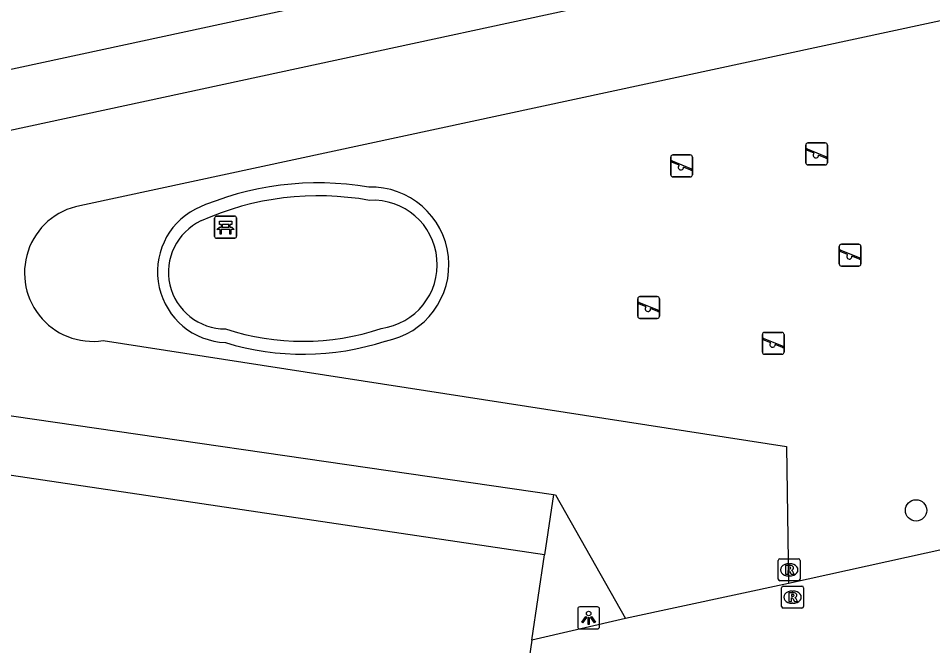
# Model space of a CAD drawing. Extents: x 163686 to 164493, y 382719 to 383870.
# Drawn here: x 164126.76 to 164168.48, y 383284.85 to 383313.47 of the extents above; entities that cross this region are included whole.
import ezdxf

# ---------------------------------------------------------------- set-up
doc = ezdxf.new("R2010")
doc.units = 0
for name, color, linetype in [('IMGEO_Bank', 7, 'Continuous'), ('IMGEO_Boom', 7, 'Continuous'), ('IMGEO_Groenvoorziening', 7, 'Continuous'), ('IMGEO_Haag', 7, 'Continuous'), ('IMGEO_Lichtpunt', 7, 'Continuous'), ('IMGEO_Pand', 7, 'Continuous'), ('IMGEO_Rioolput', 7, 'Continuous'), ('IMGEO_Speelvoorziening', 7, 'Continuous'), ('IMGEO_Voetpad_open', 7, 'Continuous')]:
    doc.layers.add(name, color=color, linetype=linetype)

msp = doc.modelspace()

# ---------------------------------------------------------------- linework, layer by layer
at = {"layer": 'IMGEO_Bank'}
for p, q in [((164135.789, 383304.442), (164136.63, 383304.442)), ((164136.63, 383304.442), (164135.789, 383304.442)), ((164135.714, 383303.517), (164135.714, 383304.358)), ((164135.714, 383304.358), (164135.714, 383303.517)), ((164136.023, 383303.948), (164136.023, 383304.054)), ((164136.067, 383304.054), (164136.067, 383303.948)), ((164136.355, 383304.06), (164136.073, 383304.06)), ((164136.361, 383303.948), (164136.361, 383304.054)), ((164136.405, 383304.054), (164136.405, 383303.948)), ((164136.714, 383304.367), (164136.714, 383303.526)), ((164136.714, 383303.526), (164136.714, 383304.367)), ((164136.411, 383303.84), (164136.018, 383303.84)), ((164136.073, 383303.942), (164136.355, 383303.942)), ((164136.639, 383303.442), (164135.798, 383303.442)), ((164135.798, 383303.442), (164136.639, 383303.442))]:
    msp.add_line(p, q, dxfattribs=at)
for points in [[(164136.017, 383304.06), (164135.931, 383304.06), (164135.931, 383304.221), (164136.494, 383304.221), (164136.494, 383304.06), (164136.411, 383304.06)], [(164135.961, 383303.84), (164135.819, 383303.84), (164135.931, 383303.942), (164136.017, 383303.942)], [(164136.011, 383303.833), (164136.011, 383303.626), (164135.968, 383303.626), (164135.968, 383303.833)], [(164136.411, 383303.942), (164136.494, 383303.942), (164136.606, 383303.84), (164136.467, 383303.84)], [(164136.461, 383303.833), (164136.461, 383303.626), (164136.417, 383303.626), (164136.417, 383303.833)]]:
    msp.add_lwpolyline(points, dxfattribs=at)
for centre, radius, start, end in [((164135.792, 383304.364), 0.0779, 92.4484, 184.2845), ((164135.792, 383304.364), 0.0779, 92.4484, 184.2845), ((164136.636, 383304.364), 0.0779, 2.4484, 94.2845), ((164136.636, 383304.364), 0.0779, 2.4484, 94.2845), ((164136.016, 383304.053), 0.00671, 2.8957, 87.1043), ((164136.073, 383304.053), 0.00671, 92.8957, 177.1043), ((164136.355, 383304.053), 0.00671, 2.8957, 87.1043), ((164136.412, 383304.053), 0.00671, 92.8957, 177.1043), ((164135.961, 383303.833), 0.00671, 2.8957, 87.1043), ((164136.018, 383303.833), 0.00671, 92.8957, 177.1043), ((164136.016, 383303.949), 0.00671, 272.8957, 357.1043), ((164136.073, 383303.949), 0.00671, 182.8957, 267.1043), ((164136.355, 383303.949), 0.00671, 272.8957, 357.1043), ((164136.412, 383303.949), 0.00671, 182.8957, 267.1043), ((164136.41, 383303.833), 0.00671, 2.8957, 87.1043), ((164136.467, 383303.833), 0.00671, 92.8957, 177.1043), ((164135.792, 383303.52), 0.0779, 182.4484, 274.2845), ((164135.792, 383303.52), 0.0779, 182.4484, 274.2845), ((164136.636, 383303.52), 0.0779, 272.4484, 4.2845), ((164136.636, 383303.52), 0.0779, 272.4484, 4.2845)]:
    msp.add_arc(centre, radius, start, end, dxfattribs=at)
at = {"layer": 'IMGEO_Boom'}
msp.add_circle((164167.72, 383291.024), 0.489, dxfattribs=at)
at = {"layer": 'IMGEO_Groenvoorziening'}
msp.add_lwpolyline([(164151.18, 383291.75), (164150.77, 383288.992)], dxfattribs=at)
at = {"layer": 'IMGEO_Haag'}
for centre, radius, start, end in [((164140.417, 383292.331), 13.633, 80.1674, 114.1504), ((164142.867, 383302.229), 3.538, 280.389, 91.9776), ((164140.451, 383292.275), 13.098, 79.7681, 114.1385), ((164142.939, 383302.235), 2.935, 277.3108, 93.1365), ((164136.339, 383301.909), 3.231, 117.659, 267.751), ((164136.196, 383301.889), 2.586, 115.2137, 270.3878), ((164139.732, 383309.949), 11.212, 251.7164, 288.6226), ((164139.751, 383310.2), 12.05, 252.919, 288.1494)]:
    msp.add_arc(centre, radius, start, end, dxfattribs=at)
at = {"layer": 'IMGEO_Lichtpunt'}
for p, q in [((164152.283, 383286.524), (164152.283, 383285.717)), ((164152.283, 383286.524), (164152.283, 383285.717)), ((164153.185, 383286.619), (164152.377, 383286.619)), ((164153.185, 383286.619), (164152.377, 383286.619)), ((164153.279, 383285.717), (164153.279, 383286.524)), ((164153.279, 383285.717), (164153.279, 383286.524)), ((164152.377, 383285.623), (164153.185, 383285.623)), ((164152.377, 383285.623), (164153.185, 383285.623))]:
    msp.add_line(p, q, dxfattribs=at)
for points in [[(164152.657, 383286.188), (164152.696, 383286.16), (164152.508, 383285.898), (164152.47, 383285.925), (164152.657, 383286.188)], [(164152.759, 383286.14), (164152.806, 383286.14), (164152.806, 383285.818), (164152.759, 383285.818), (164152.759, 383286.14)], [(164152.869, 383286.16), (164152.907, 383286.187), (164153.094, 383285.925), (164153.055, 383285.897), (164152.869, 383286.16)]]:
    msp.add_lwpolyline(points, dxfattribs=at)
msp.add_circle((164152.782, 383286.322), 0.0994, dxfattribs=at)
for centre, start, end in [((164152.377, 383286.524), 90, 180), ((164152.377, 383286.524), 90, 180), ((164153.185, 383286.524), 0, 90), ((164153.185, 383286.524), 0, 90), ((164152.377, 383285.717), 180, 270), ((164152.377, 383285.717), 180, 270), ((164153.185, 383285.717), 270, 0), ((164153.185, 383285.717), 270, 360)]:
    msp.add_arc(centre, 0.0946, start, end, dxfattribs=at)
at = {"layer": 'IMGEO_Pand'}
for points in [[(164119.156, 383296.39), (164121.192, 383310.032), (164167.864, 383320.086), (164165.973, 383328.818)], [(164150.77, 383288.992), (164118.764, 383293.764), (164119.156, 383296.39)], [(164150.192, 383285.109), (164150.77, 383288.992)], [(164150.192, 383285.109), (164149.581, 383281.003), (164154.457, 383280.534), (164152.837, 383269.576)]]:
    msp.add_lwpolyline(points, dxfattribs=at)
at = {"layer": 'IMGEO_Rioolput'}
for p, q in [((164161.43, 383287.889), (164161.43, 383288.741)), ((164161.505, 383288.815), (164162.357, 383288.815)), ((164161.918, 383288.595), (164161.943, 383288.595)), ((164162.431, 383288.741), (164162.431, 383287.889)), ((164162.357, 383287.815), (164161.505, 383287.815)), ((164161.941, 383288.035), (164161.916, 383288.035)), ((164161.583, 383286.642), (164161.583, 383287.494)), ((164161.658, 383287.568), (164162.51, 383287.568)), ((164162.071, 383287.348), (164162.096, 383287.348)), ((164162.584, 383287.494), (164162.584, 383286.642)), ((164162.51, 383286.568), (164161.658, 383286.568)), ((164162.094, 383286.788), (164162.069, 383286.788))]:
    msp.add_line(p, q, dxfattribs=at)
for points in [[(164161.43, 383287.889), (164161.43, 383288.741)], [(164161.505, 383288.815), (164162.357, 383288.815)], [(164162.431, 383288.741), (164162.431, 383287.889)], [(164162.019, 383288.513), (164161.767, 383288.515), (164161.767, 383288.115)], [(164161.767, 383288.115), (164161.891, 383288.115), (164161.891, 383288.277), (164161.902, 383288.277)], [(164161.945, 383288.434), (164161.891, 383288.434), (164161.891, 383288.353)], [(164161.891, 383288.353), (164161.943, 383288.353)], [(164161.949, 383288.248), (164162.02, 383288.115), (164162.16, 383288.115), (164162.095, 383288.241)], [(164162.357, 383287.815), (164161.505, 383287.815)], [(164161.583, 383286.642), (164161.583, 383287.494)], [(164161.658, 383287.568), (164162.51, 383287.568)], [(164162.584, 383287.494), (164162.584, 383286.642)], [(164162.172, 383287.266), (164161.92, 383287.268), (164161.92, 383286.868)], [(164161.92, 383286.868), (164162.044, 383286.868), (164162.044, 383287.03), (164162.055, 383287.03)], [(164162.098, 383287.187), (164162.044, 383287.187), (164162.044, 383287.106)], [(164162.044, 383287.106), (164162.096, 383287.106)], [(164162.102, 383287.001), (164162.173, 383286.868), (164162.313, 383286.868), (164162.248, 383286.994)], [(164162.51, 383286.568), (164161.658, 383286.568)]]:
    msp.add_lwpolyline(points, dxfattribs=at)
for centre, radius, start, end in [((164161.507, 383288.739), 0.0765, 91.552, 178.448), ((164161.507, 383288.739), 0.0765, 91.552, 178.448), ((164162.355, 383288.739), 0.0765, 1.552, 88.448), ((164162.355, 383288.739), 0.0765, 1.552, 88.448), ((164161.901, 383288.224), 0.0533, 26.0293, 88.6989), ((164161.927, 383288.542), 0.19, 274.7715, 282.9687), ((164161.951, 383288.338), 0.0964, 77.0061, 93.1865), ((164161.965, 383288.395), 0.0378, 276.6634, 79.6772), ((164162.018, 383288.403), 0.109, 350.3612, 89.416), ((164162.016, 383288.403), 0.112, 277.5842, 350.9817), ((164162, 383288.188), 0.108, 29.5134, 73.7905), ((164161.507, 383287.891), 0.0765, 181.552, 268.448), ((164161.507, 383287.891), 0.0765, 181.552, 268.448), ((164162.355, 383287.891), 0.0765, 271.552, 358.448), ((164162.355, 383287.891), 0.0765, 271.552, 358.448), ((164161.66, 383287.492), 0.0765, 91.552, 178.448), ((164161.66, 383287.492), 0.0765, 91.552, 178.448), ((164162.508, 383287.492), 0.0765, 1.552, 88.448), ((164162.508, 383287.492), 0.0765, 1.552, 88.448), ((164162.054, 383286.977), 0.0533, 26.0293, 88.6989), ((164162.08, 383287.295), 0.19, 274.7715, 282.9687), ((164162.104, 383287.091), 0.0964, 77.0061, 93.1865), ((164162.118, 383287.148), 0.0378, 276.6634, 79.6772), ((164162.171, 383287.156), 0.109, 350.3612, 89.416), ((164162.169, 383287.156), 0.112, 277.5842, 350.9817), ((164162.153, 383286.941), 0.108, 29.5134, 73.7905), ((164161.66, 383286.644), 0.0765, 181.552, 268.448), ((164161.66, 383286.644), 0.0765, 181.552, 268.448), ((164162.508, 383286.644), 0.0765, 271.552, 358.448), ((164162.508, 383286.644), 0.0765, 271.552, 358.448)]:
    msp.add_arc(centre, radius, start, end, dxfattribs=at)
for centre, major_axis, ratio, start_param, end_param in [((164161.917, 383288.315), (-0.387, 0.002), 0.722429, 4.712389, 7.853982), ((164161.942, 383288.315), (-0.39, 0.002), 0.717154, 1.570796, 4.712389), ((164162.07, 383287.068), (-0.387, 0.002), 0.722429, 4.712389, 7.853982), ((164162.095, 383287.068), (-0.39, 0.002), 0.717154, 1.570796, 4.712389)]:
    msp.add_ellipse(centre, major_axis=major_axis, ratio=ratio, start_param=start_param, end_param=end_param, dxfattribs=at)
at = {"layer": 'IMGEO_Speelvoorziening'}
for p, q in [((164162.787, 383307.784), (164163.577, 383307.784)), ((164163.577, 383307.784), (164162.787, 383307.784)), ((164162.687, 383306.884), (164162.687, 383307.684)), ((164162.687, 383307.684), (164162.687, 383306.884)), ((164163.07, 383307.312), (164162.731, 383307.449)), ((164162.756, 383307.509), (164163.632, 383307.156)), ((164163.677, 383307.684), (164163.677, 383306.884)), ((164163.677, 383306.884), (164163.677, 383307.684)), ((164156.527, 383306.336), (164156.527, 383307.136)), ((164156.527, 383307.136), (164156.527, 383306.336)), ((164156.91, 383306.764), (164156.571, 383306.901)), ((164156.596, 383306.961), (164157.472, 383306.608)), ((164156.627, 383307.236), (164157.417, 383307.236)), ((164157.417, 383307.236), (164156.627, 383307.236)), ((164157.517, 383307.136), (164157.517, 383306.336)), ((164157.517, 383306.336), (164157.517, 383307.136)), ((164163.608, 383307.096), (164163.268, 383307.233)), ((164157.448, 383306.548), (164157.108, 383306.685)), ((164163.577, 383306.784), (164162.787, 383306.784)), ((164162.787, 383306.784), (164163.577, 383306.784)), ((164157.417, 383306.236), (164156.627, 383306.236)), ((164156.627, 383306.236), (164157.417, 383306.236)), ((164164.314, 383303.166), (164165.104, 383303.166)), ((164165.104, 383303.166), (164164.314, 383303.166)), ((164164.214, 383302.266), (164164.214, 383303.066)), ((164164.214, 383303.066), (164164.214, 383302.266)), ((164164.597, 383302.694), (164164.258, 383302.831)), ((164164.283, 383302.891), (164165.159, 383302.538)), ((164165.204, 383303.066), (164165.204, 383302.266)), ((164165.204, 383302.266), (164165.204, 383303.066)), ((164165.135, 383302.478), (164164.795, 383302.615)), ((164165.104, 383302.166), (164164.314, 383302.166)), ((164164.314, 383302.166), (164165.104, 383302.166)), ((164155.02, 383299.878), (164155.02, 383300.678)), ((164155.02, 383300.678), (164155.02, 383299.878)), ((164155.12, 383300.778), (164155.91, 383300.778)), ((164155.91, 383300.778), (164155.12, 383300.778)), ((164156.01, 383300.678), (164156.01, 383299.878)), ((164156.01, 383299.878), (164156.01, 383300.678)), ((164155.403, 383300.306), (164155.064, 383300.443)), ((164155.089, 383300.503), (164155.965, 383300.15)), ((164155.941, 383300.09), (164155.601, 383300.227)), ((164155.91, 383299.778), (164155.12, 383299.778)), ((164155.12, 383299.778), (164155.91, 383299.778)), ((164160.706, 383298.245), (164160.706, 383299.045)), ((164160.706, 383299.045), (164160.706, 383298.245)), ((164160.806, 383299.145), (164161.596, 383299.145)), ((164161.596, 383299.145), (164160.806, 383299.145)), ((164161.696, 383299.045), (164161.696, 383298.245)), ((164161.696, 383298.245), (164161.696, 383299.045)), ((164161.089, 383298.673), (164160.75, 383298.81)), ((164160.775, 383298.87), (164161.651, 383298.517)), ((164161.627, 383298.457), (164161.287, 383298.594)), ((164161.596, 383298.145), (164160.806, 383298.145)), ((164160.806, 383298.145), (164161.596, 383298.145))]:
    msp.add_line(p, q, dxfattribs=at)
for centre, radius, start, end in [((164162.787, 383307.684), 0.1, 90, 180), ((164162.787, 383307.684), 0.1, 90, 180), ((164163.577, 383307.684), 0.1, 0, 90), ((164163.577, 383307.684), 0.1, 360, 90), ((164162.744, 383307.479), 0.0327, 68.078, 248.078), ((164163.149, 383307.222), 0.12, 130.9928, 5.1632), ((164156.627, 383307.136), 0.1, 90, 180), ((164156.627, 383307.136), 0.1, 90, 180), ((164156.584, 383306.931), 0.0327, 68.078, 248.078), ((164157.417, 383307.136), 0.1, 0, 90), ((164157.417, 383307.136), 0.1, 360, 90), ((164162.787, 383306.884), 0.1, 180, 270), ((164162.787, 383306.884), 0.1, 180, 270), ((164163.577, 383306.884), 0.1, 270, 0), ((164163.577, 383306.884), 0.1, 270, 0), ((164163.62, 383307.126), 0.0327, 248.078, 68.078), ((164156.989, 383306.674), 0.12, 130.9928, 5.1632), ((164157.46, 383306.578), 0.0327, 248.078, 68.078), ((164156.627, 383306.336), 0.1, 180, 270), ((164156.627, 383306.336), 0.1, 180, 270), ((164157.417, 383306.336), 0.1, 270, 0), ((164157.417, 383306.336), 0.1, 270, 0), ((164164.314, 383303.066), 0.1, 90, 180), ((164164.314, 383303.066), 0.1, 90, 180), ((164165.104, 383303.066), 0.1, 0, 90), ((164165.104, 383303.066), 0.1, 360, 90), ((164164.271, 383302.861), 0.0327, 68.078, 248.078), ((164164.676, 383302.604), 0.12, 130.9928, 5.1632), ((164165.147, 383302.508), 0.0327, 248.078, 68.078), ((164164.314, 383302.266), 0.1, 180, 270), ((164164.314, 383302.266), 0.1, 180, 270), ((164165.104, 383302.266), 0.1, 270, 0), ((164165.104, 383302.266), 0.1, 270, 0), ((164155.12, 383300.678), 0.1, 90, 180), ((164155.12, 383300.678), 0.1, 90, 180), ((164155.91, 383300.678), 0.1, 0, 90), ((164155.91, 383300.678), 0.1, 360, 90), ((164155.077, 383300.473), 0.0327, 68.078, 248.078), ((164155.482, 383300.216), 0.12, 130.9928, 5.1632), ((164155.12, 383299.878), 0.1, 180, 270), ((164155.12, 383299.878), 0.1, 180, 270), ((164155.91, 383299.878), 0.1, 270, 0), ((164155.91, 383299.878), 0.1, 270, 0), ((164155.953, 383300.12), 0.0327, 248.078, 68.078), ((164160.806, 383299.045), 0.1, 90, 180), ((164160.806, 383299.045), 0.1, 90, 180), ((164161.596, 383299.045), 0.1, 0, 90), ((164161.596, 383299.045), 0.1, 360, 90), ((164160.763, 383298.84), 0.0327, 68.078, 248.078), ((164161.168, 383298.583), 0.12, 130.9928, 5.1632), ((164160.806, 383298.245), 0.1, 180, 270), ((164160.806, 383298.245), 0.1, 180, 270), ((164161.596, 383298.245), 0.1, 270, 0), ((164161.596, 383298.245), 0.1, 270, 0), ((164161.639, 383298.487), 0.0327, 248.078, 68.078)]:
    msp.add_arc(centre, radius, start, end, dxfattribs=at)
at = {"layer": 'IMGEO_Voetpad_open'}
for points in [[(164162.016, 383360.502), (164171.2, 383318.018), (164122.79, 383307.57), (164121.819, 383296.004)], [(164176.118, 383314.94), (164129.776, 383304.956)], [(164130.633, 383298.769), (164161.803, 383293.945), (164161.895, 383287.693)], [(164121.819, 383296.004), (164151.18, 383291.75)], [(164151.18, 383291.75), (164151.268, 383291.737), (164154.459, 383286.101)], [(164170.869, 383289.667), (164161.895, 383287.693)], [(164161.895, 383287.693), (164154.459, 383286.101)], [(164154.459, 383286.101), (164150.192, 383285.109)]]:
    msp.add_lwpolyline(points, dxfattribs=at)
msp.add_arc((164130.165, 383301.857), 3.123, 97.149, 278.6234, dxfattribs=at)

doc.saveas('drawing.dxf')
